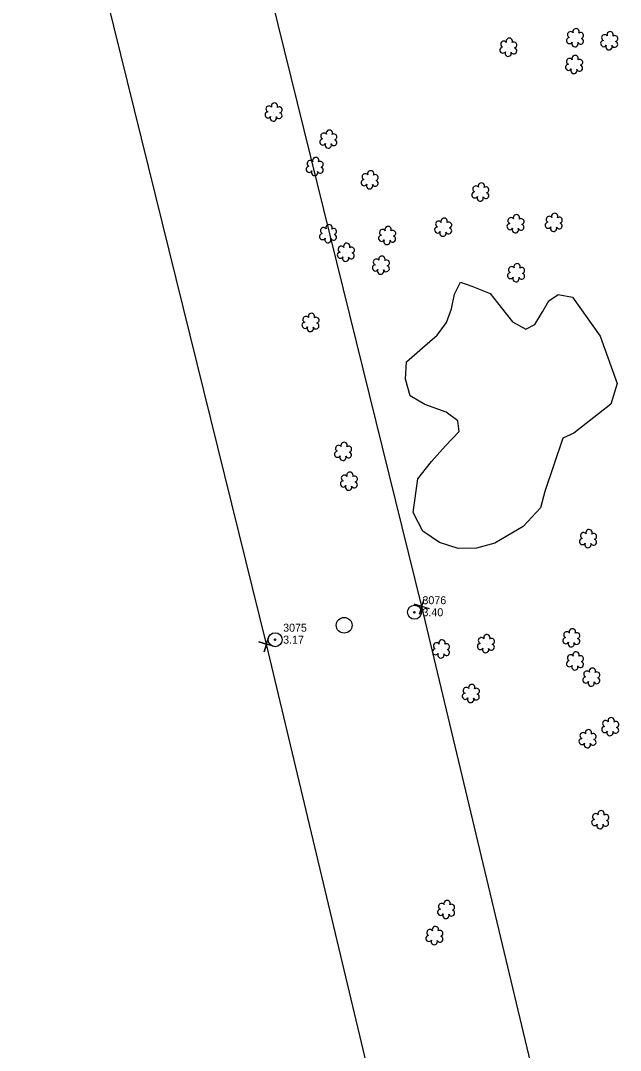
# Model space of a CAD drawing. Extents: x 3040896 to 3051146, y 687568 to 732976.
# Drawn here: x 3047546.8 to 3047734.3, y 705032.3 to 705354.1 of the extents above; entities that cross this region are included whole.
import ezdxf

# ---------------------------------------------------------------- set-up
doc = ezdxf.new("R2010")
doc.units = 0
for name, color, linetype in [('Exist Other Culture Anchor (Guy Wire) CELL', 7, 'Continuous'), ('Exist Other Culture Anchor (Guy Wire) Cogo Elevation', 7, 'Continuous'), ('Exist Other Culture Anchor (Guy Wire) Cogo Number', 7, 'Continuous'), ('Exist Property Corner CELL', 7, 'Continuous'), ('Exist Right of Way Easement Line', 7, 'Continuous'), ('Exist Utilities Other Pole CELL', 7, 'Continuous'), ('Exist Vegetation Shrub CELL', 7, 'Continuous'), ('Exist Vegetation Woods Line', 7, 'Continuous')]:
    doc.layers.add(name, color=color, linetype=linetype)

# ---------------------------------------------------------------- blocks, each defined once
blk = doc.blocks.new('EXIST OTHER CULTURE ANCHOR (GUY WIRE)')
at = {"layer": 'Exist Other Culture Anchor (Guy Wire) CELL'}
for radius in [0.0436, 0.0048]:
    blk.add_circle((0, 0), radius, dxfattribs=at)

msp = doc.modelspace()

# ---------------------------------------------------------------- linework, layer by layer
at = {"layer": 'Exist Property Corner CELL'}
for p, q in [((3047672.23, 705171.05), (3047672.23, 705171.05)), ((3047623.64, 705159.25), (3047623.64, 705159.25))]:
    msp.add_line(p, q, dxfattribs=at)
for points in [[(3047674.63, 705170.33), (3047669.84, 705171.77), (3047672.23, 705171.05), (3047671.51, 705168.65), (3047672.95, 705173.44)], [(3047626.04, 705158.53), (3047621.25, 705159.97), (3047623.64, 705159.25), (3047622.93, 705156.86), (3047624.36, 705161.64)]]:
    msp.add_lwpolyline(points, dxfattribs=at)
at = {"layer": 'Exist Right of Way Easement Line'}
for p, q in [((3047672.23, 705171.05), (3047595.48, 705481.97)), ((3047623.64, 705159.25), (3047546.83, 705470.43))]:
    msp.add_line(p, q, dxfattribs=at)
for points in [[(3048254.77, 702716.23), (3048181.73, 703022.98), (3048109.08, 703329.22), (3048036.73, 703636.15), (3047963.44, 703942.98), (3047891.14, 704249.37), (3047818.81, 704555.26), (3047745.17, 704865.56), (3047672.23, 705171.05)], [(3048206.12, 702704.68), (3048133.09, 703011.42), (3048060.42, 703317.71), (3047988.08, 703624.6), (3047914.8, 703931.43), (3047842.48, 704237.88), (3047770.16, 704543.74), (3047696.53, 704853.98), (3047623.64, 705159.25)]]:
    msp.add_lwpolyline(points, dxfattribs=at)
at = {"layer": 'Exist Utilities Other Pole CELL'}
msp.add_circle((3047647.94, 705165.15), 2.46, dxfattribs=at)
at = {"layer": 'Exist Vegetation Shrub CELL'}
for p, q in [((3047720.17, 705348.53), (3047720.17, 705348.53)), ((3047699.33, 705345.56), (3047699.33, 705345.56)), ((3047730.85, 705347.58), (3047730.85, 705347.58)), ((3047719.9, 705340.16), (3047719.9, 705340.16)), ((3047625.96, 705325.3), (3047625.96, 705325.3)), ((3047643.09, 705316.85), (3047643.09, 705316.85)), ((3047638.84, 705308.29), (3047638.84, 705308.29)), ((3047656, 705304.15), (3047656, 705304.15)), ((3047690.58, 705300.32), (3047690.58, 705300.32)), ((3047701.57, 705290.41), (3047701.57, 705290.41)), ((3047713.51, 705290.84), (3047713.51, 705290.84)), ((3047642.98, 705287.31), (3047642.98, 705287.31)), ((3047678.97, 705289.33), (3047678.97, 705289.33)), ((3047661.45, 705286.73), (3047661.45, 705286.73)), ((3047648.55, 705281.5), (3047648.55, 705281.5)), ((3047659.5, 705277.48), (3047659.5, 705277.48)), ((3047701.76, 705275.11), (3047701.76, 705275.11)), ((3047637.51, 705259.58), (3047637.51, 705259.58)), ((3047647.68, 705219.3), (3047647.68, 705219.3)), ((3047649.5, 705209.98), (3047649.5, 705209.98)), ((3047724.26, 705192.03), (3047724.26, 705192.03)), ((3047692.32, 705159.24), (3047692.32, 705159.24)), ((3047719.01, 705161.04), (3047719.01, 705161.04)), ((3047678.29, 705157.58), (3047678.29, 705157.58)), ((3047720.17, 705153.83), (3047720.17, 705153.83)), ((3047725.27, 705148.76), (3047725.27, 705148.76)), ((3047687.61, 705143.66), (3047687.61, 705143.66)), ((3047731.17, 705133.29), (3047731.17, 705133.29)), ((3047724.08, 705129.52), (3047724.08, 705129.52)), ((3047728.03, 705104.21), (3047728.03, 705104.21)), ((3047679.89, 705076.17), (3047679.89, 705076.17)), ((3047676.24, 705068.02), (3047676.24, 705068.02))]:
    msp.add_line(p, q, dxfattribs=at)
for centre, radius, start, end in [((3047720.4, 705350.57), 0.99, 334.8391, 200.4717), ((3047699.55, 705347.61), 0.99, 334.8391, 200.4717), ((3047718.37, 705347.83), 0.955, 95.1099, 327.9534), ((3047718.69, 705349.66), 0.968, 35.8908, 245.4216), ((3047721.81, 705347.6), 0.937, 204.9913, 73.4601), ((3047721.85, 705349.4), 0.929, 284.4567, 126.0861), ((3047729.37, 705348.7), 0.968, 35.8908, 245.4216), ((3047731.08, 705349.62), 0.99, 334.8391, 200.4717), ((3047732.53, 705348.45), 0.929, 284.4567, 126.0861), ((3047697.53, 705344.86), 0.955, 95.1099, 327.9534), ((3047697.84, 705346.69), 0.968, 35.8908, 245.4216), ((3047700.96, 705344.64), 0.937, 204.9913, 73.4601), ((3047701, 705346.43), 0.929, 284.4567, 126.0861), ((3047720.05, 705346.85), 0.984, 151.2797, 21.387), ((3047729.05, 705346.87), 0.955, 95.1099, 327.9534), ((3047730.72, 705345.89), 0.984, 151.2797, 21.387), ((3047732.49, 705346.65), 0.937, 204.9913, 73.4601), ((3047699.2, 705343.88), 0.984, 151.2797, 21.387), ((3047718.42, 705341.29), 0.968, 35.8908, 245.4216), ((3047720.13, 705342.2), 0.99, 334.8391, 200.4717), ((3047721.57, 705341.03), 0.929, 284.4567, 126.0861), ((3047718.1, 705339.46), 0.955, 95.1099, 327.9534), ((3047719.77, 705338.48), 0.984, 151.2797, 21.387), ((3047721.54, 705339.23), 0.937, 204.9913, 73.4601), ((3047624.16, 705324.6), 0.955, 95.1099, 327.9534), ((3047624.47, 705326.43), 0.968, 35.8908, 245.4216), ((3047626.18, 705327.34), 0.99, 334.8391, 200.4717), ((3047627.63, 705326.17), 0.929, 284.4567, 126.0861), ((3047625.83, 705323.62), 0.984, 151.2797, 21.387), ((3047627.59, 705324.37), 0.937, 204.9913, 73.4601), ((3047641.6, 705317.98), 0.968, 35.8908, 245.4216), ((3047643.31, 705318.89), 0.99, 334.8391, 200.4717), ((3047641.28, 705316.15), 0.955, 95.1099, 327.9534), ((3047644.72, 705315.92), 0.937, 204.9913, 73.4601), ((3047644.76, 705317.72), 0.929, 284.4567, 126.0861), ((3047642.96, 705315.17), 0.984, 151.2797, 21.387), ((3047637.36, 705309.42), 0.968, 35.8908, 245.4216), ((3047639.07, 705310.33), 0.99, 334.8391, 200.4717), ((3047640.51, 705309.16), 0.929, 284.4567, 126.0861), ((3047637.04, 705307.59), 0.955, 95.1099, 327.9534), ((3047638.71, 705306.61), 0.984, 151.2797, 21.387), ((3047640.48, 705307.36), 0.937, 204.9913, 73.4601), ((3047654.52, 705305.27), 0.968, 35.8908, 245.4216), ((3047656.23, 705306.19), 0.99, 334.8391, 200.4717), ((3047654.2, 705303.44), 0.955, 95.1099, 327.9534), ((3047655.88, 705302.46), 0.984, 151.2797, 21.387), ((3047657.64, 705303.22), 0.937, 204.9913, 73.4601), ((3047657.68, 705305.02), 0.929, 284.4567, 126.0861), ((3047690.81, 705302.36), 0.99, 334.8391, 200.4717), ((3047688.78, 705299.62), 0.955, 95.1099, 327.9534), ((3047689.1, 705301.45), 0.968, 35.8908, 245.4216), ((3047692.22, 705299.4), 0.937, 204.9913, 73.4601), ((3047692.25, 705301.19), 0.929, 284.4567, 126.0861), ((3047690.45, 705298.64), 0.984, 151.2797, 21.387), ((3047701.8, 705292.45), 0.99, 334.8391, 200.4717), ((3047713.74, 705292.88), 0.99, 334.8391, 200.4717), ((3047643.21, 705289.35), 0.99, 334.8391, 200.4717), ((3047677.49, 705290.46), 0.968, 35.8908, 245.4216), ((3047679.2, 705291.37), 0.99, 334.8391, 200.4717), ((3047680.64, 705290.2), 0.929, 284.4567, 126.0861), ((3047699.77, 705289.7), 0.955, 95.1099, 327.9534), ((3047700.09, 705291.54), 0.968, 35.8908, 245.4216), ((3047703.21, 705289.48), 0.937, 204.9913, 73.4601), ((3047703.24, 705291.28), 0.929, 284.4567, 126.0861), ((3047711.71, 705290.14), 0.955, 95.1099, 327.9534), ((3047712.03, 705291.97), 0.968, 35.8908, 245.4216), ((3047715.15, 705289.92), 0.937, 204.9913, 73.4601), ((3047715.19, 705291.71), 0.929, 284.4567, 126.0861), ((3047641.18, 705286.6), 0.955, 95.1099, 327.9534), ((3047641.5, 705288.44), 0.968, 35.8908, 245.4216), ((3047644.62, 705286.38), 0.937, 204.9913, 73.4601), ((3047644.65, 705288.18), 0.929, 284.4567, 126.0861), ((3047659.65, 705286.03), 0.955, 95.1099, 327.9534), ((3047659.97, 705287.86), 0.968, 35.8908, 245.4216), ((3047661.68, 705288.78), 0.99, 334.8391, 200.4717), ((3047663.13, 705287.6), 0.929, 284.4567, 126.0861), ((3047677.17, 705288.63), 0.955, 95.1099, 327.9534), ((3047678.84, 705287.65), 0.984, 151.2797, 21.387), ((3047680.61, 705288.4), 0.937, 204.9913, 73.4601), ((3047701.44, 705288.72), 0.984, 151.2797, 21.387), ((3047713.38, 705289.16), 0.984, 151.2797, 21.387), ((3047642.85, 705285.63), 0.984, 151.2797, 21.387), ((3047647.06, 705282.62), 0.968, 35.8908, 245.4216), ((3047648.78, 705283.54), 0.99, 334.8391, 200.4717), ((3047661.33, 705285.05), 0.984, 151.2797, 21.387), ((3047663.09, 705285.81), 0.937, 204.9913, 73.4601), ((3047646.75, 705280.79), 0.955, 95.1099, 327.9534), ((3047650.18, 705280.57), 0.937, 204.9913, 73.4601), ((3047650.22, 705282.36), 0.929, 284.4567, 126.0861), ((3047659.73, 705279.52), 0.99, 334.8391, 200.4717), ((3047648.42, 705279.81), 0.984, 151.2797, 21.387), ((3047657.7, 705276.78), 0.955, 95.1099, 327.9534), ((3047658.01, 705278.61), 0.968, 35.8908, 245.4216), ((3047661.13, 705276.55), 0.937, 204.9913, 73.4601), ((3047661.17, 705278.35), 0.929, 284.4567, 126.0861), ((3047700.28, 705276.24), 0.968, 35.8908, 245.4216), ((3047701.99, 705277.15), 0.99, 334.8391, 200.4717), ((3047659.37, 705275.8), 0.984, 151.2797, 21.387), ((3047699.96, 705274.41), 0.955, 95.1099, 327.9534), ((3047701.63, 705273.43), 0.984, 151.2797, 21.387), ((3047703.4, 705274.18), 0.937, 204.9913, 73.4601), ((3047703.43, 705275.98), 0.929, 284.4567, 126.0861), ((3047636.02, 705260.7), 0.968, 35.8908, 245.4216), ((3047637.74, 705261.62), 0.99, 334.8391, 200.4717), ((3047639.18, 705260.45), 0.929, 284.4567, 126.0861), ((3047635.71, 705258.87), 0.955, 95.1099, 327.9534), ((3047637.38, 705257.89), 0.984, 151.2797, 21.387), ((3047639.14, 705258.65), 0.937, 204.9913, 73.4601), ((3047645.88, 705218.59), 0.955, 95.1099, 327.9534), ((3047646.19, 705220.42), 0.968, 35.8908, 245.4216), ((3047647.91, 705221.34), 0.99, 334.8391, 200.4717), ((3047649.31, 705218.37), 0.937, 204.9913, 73.4601), ((3047649.35, 705220.16), 0.929, 284.4567, 126.0861), ((3047647.55, 705217.61), 0.984, 151.2797, 21.387), ((3047649.73, 705212.02), 0.99, 334.8391, 200.4717), ((3047647.7, 705209.28), 0.955, 95.1099, 327.9534), ((3047648.02, 705211.11), 0.968, 35.8908, 245.4216), ((3047651.14, 705209.05), 0.937, 204.9913, 73.4601), ((3047651.17, 705210.85), 0.929, 284.4567, 126.0861), ((3047649.37, 705208.3), 0.984, 151.2797, 21.387), ((3047722.78, 705193.16), 0.968, 35.8908, 245.4216), ((3047724.49, 705194.07), 0.99, 334.8391, 200.4717), ((3047725.93, 705192.9), 0.929, 284.4567, 126.0861), ((3047722.46, 705191.33), 0.955, 95.1099, 327.9534), ((3047724.13, 705190.35), 0.984, 151.2797, 21.387), ((3047725.9, 705191.1), 0.937, 204.9913, 73.4601), ((3047690.83, 705160.36), 0.968, 35.8908, 245.4216), ((3047692.55, 705161.28), 0.99, 334.8391, 200.4717), ((3047717.21, 705160.34), 0.955, 95.1099, 327.9534), ((3047717.53, 705162.17), 0.968, 35.8908, 245.4216), ((3047719.24, 705163.08), 0.99, 334.8391, 200.4717), ((3047720.68, 705161.91), 0.929, 284.4567, 126.0861), ((3047676.81, 705158.71), 0.968, 35.8908, 245.4216), ((3047678.52, 705159.62), 0.99, 334.8391, 200.4717), ((3047679.97, 705158.45), 0.929, 284.4567, 126.0861), ((3047690.52, 705158.53), 0.955, 95.1099, 327.9534), ((3047693.95, 705158.31), 0.937, 204.9913, 73.4601), ((3047693.99, 705160.11), 0.929, 284.4567, 126.0861), ((3047718.88, 705159.36), 0.984, 151.2797, 21.387), ((3047720.65, 705160.12), 0.937, 204.9913, 73.4601), ((3047676.49, 705156.87), 0.955, 95.1099, 327.9534), ((3047678.17, 705155.9), 0.984, 151.2797, 21.387), ((3047679.93, 705156.65), 0.937, 204.9913, 73.4601), ((3047692.19, 705157.55), 0.984, 151.2797, 21.387), ((3047718.69, 705154.96), 0.968, 35.8908, 245.4216), ((3047720.4, 705155.87), 0.99, 334.8391, 200.4717), ((3047721.84, 705154.7), 0.929, 284.4567, 126.0861), ((3047718.37, 705153.13), 0.955, 95.1099, 327.9534), ((3047720.04, 705152.15), 0.984, 151.2797, 21.387), ((3047721.8, 705152.9), 0.937, 204.9913, 73.4601), ((3047725.5, 705150.8), 0.99, 334.8391, 200.4717), ((3047723.47, 705148.06), 0.955, 95.1099, 327.9534), ((3047723.79, 705149.89), 0.968, 35.8908, 245.4216), ((3047726.91, 705147.83), 0.937, 204.9913, 73.4601), ((3047726.94, 705149.63), 0.929, 284.4567, 126.0861), ((3047686.12, 705144.79), 0.968, 35.8908, 245.4216), ((3047687.83, 705145.7), 0.99, 334.8391, 200.4717), ((3047689.28, 705144.53), 0.929, 284.4567, 126.0861), ((3047725.14, 705147.08), 0.984, 151.2797, 21.387), ((3047685.81, 705142.96), 0.955, 95.1099, 327.9534), ((3047687.48, 705141.98), 0.984, 151.2797, 21.387), ((3047689.24, 705142.73), 0.937, 204.9913, 73.4601), ((3047731.4, 705135.33), 0.99, 334.8391, 200.4717), ((3047724.31, 705131.56), 0.99, 334.8391, 200.4717), ((3047729.37, 705132.59), 0.955, 95.1099, 327.9534), ((3047729.68, 705134.42), 0.968, 35.8908, 245.4216), ((3047732.8, 705132.36), 0.937, 204.9913, 73.4601), ((3047732.84, 705134.16), 0.929, 284.4567, 126.0861), ((3047722.28, 705128.81), 0.955, 95.1099, 327.9534), ((3047722.6, 705130.65), 0.968, 35.8908, 245.4216), ((3047725.72, 705128.59), 0.937, 204.9913, 73.4601), ((3047725.75, 705130.39), 0.929, 284.4567, 126.0861), ((3047731.04, 705131.61), 0.984, 151.2797, 21.387), ((3047723.95, 705127.83), 0.984, 151.2797, 21.387), ((3047728.26, 705106.26), 0.99, 334.8391, 200.4717), ((3047726.23, 705103.51), 0.955, 95.1099, 327.9534), ((3047726.55, 705105.34), 0.968, 35.8908, 245.4216), ((3047729.67, 705103.29), 0.937, 204.9913, 73.4601), ((3047729.71, 705105.08), 0.929, 284.4567, 126.0861), ((3047727.91, 705102.53), 0.984, 151.2797, 21.387), ((3047678.41, 705077.3), 0.968, 35.8908, 245.4216), ((3047680.12, 705078.21), 0.99, 334.8391, 200.4717), ((3047681.56, 705077.04), 0.929, 284.4567, 126.0861), ((3047678.09, 705075.47), 0.955, 95.1099, 327.9534), ((3047679.76, 705074.49), 0.984, 151.2797, 21.387), ((3047681.53, 705075.24), 0.937, 204.9913, 73.4601), ((3047674.44, 705067.32), 0.955, 95.1099, 327.9534), ((3047674.75, 705069.15), 0.968, 35.8908, 245.4216), ((3047676.47, 705070.06), 0.99, 334.8391, 200.4717), ((3047677.87, 705067.1), 0.937, 204.9913, 73.4601), ((3047677.91, 705068.89), 0.929, 284.4567, 126.0861), ((3047676.11, 705066.34), 0.984, 151.2797, 21.387)]:
    msp.add_arc(centre, radius, start, end, dxfattribs=at)
at = {"layer": 'Exist Vegetation Woods Line'}
msp.add_lwpolyline([(3047719.31, 705267.7), (3047727.99, 705255.46), (3047733.23, 705240.65), (3047731.27, 705234.21), (3047719.69, 705225.16), (3047716.32, 705223.57), (3047710.69, 705206.93), (3047709.33, 705201.79), (3047703.86, 705196.03), (3047695.08, 705190.79), (3047689.28, 705189.25), (3047683.56, 705189.15), (3047677.73, 705190.96), (3047672.58, 705194.57), (3047669.49, 705200.38), (3047670.96, 705210.85), (3047675.24, 705216.28), (3047679.63, 705221.25), (3047683.88, 705225.69), (3047683.46, 705229.07), (3047679.87, 705231.78), (3047673.15, 705234.13), (3047668.53, 705236.86), (3047667.13, 705242), (3047667.41, 705247.49), (3047672.46, 705251.87), (3047677.04, 705255.81), (3047679.94, 705259.78), (3047681.45, 705264.05), (3047682.44, 705268.64), (3047684.28, 705272.38), (3047687.89, 705271.11), (3047693.58, 705268.84), (3047696.97, 705264.46), (3047700.54, 705259.92), (3047704.76, 705257.71), (3047707.55, 705259.08), (3047709.88, 705263.07), (3047711.93, 705266.51), (3047714.85, 705268.44), (3047719.31, 705267.7)], dxfattribs=at)

# ---------------------------------------------------------------- block references
at = {"layer": 'Exist Other Culture Anchor (Guy Wire) CELL', "xscale": 50, "yscale": 50}
for p in [(3047669.91, 705169.22), (3047626.37, 705160.64)]:
    msp.add_blockref('EXIST OTHER CULTURE ANCHOR (GUY WIRE)', p, dxfattribs=at)

# ---------------------------------------------------------------- texts
at = {"layer": 'Exist Other Culture Anchor (Guy Wire) Cogo Elevation'}
for s, p in [('3.40', (3047672.41, 705167.97)), ('3.17', (3047628.87, 705159.39))]:
    msp.add_text(s, height=2.5, dxfattribs=at).set_placement(p)
at = {"layer": 'Exist Other Culture Anchor (Guy Wire) Cogo Number'}
for s, p in [('3076', (3047672.41, 705171.72)), ('3075', (3047628.87, 705163.14))]:
    msp.add_text(s, height=2.5, dxfattribs=at).set_placement(p)

doc.saveas('drawing.dxf')
